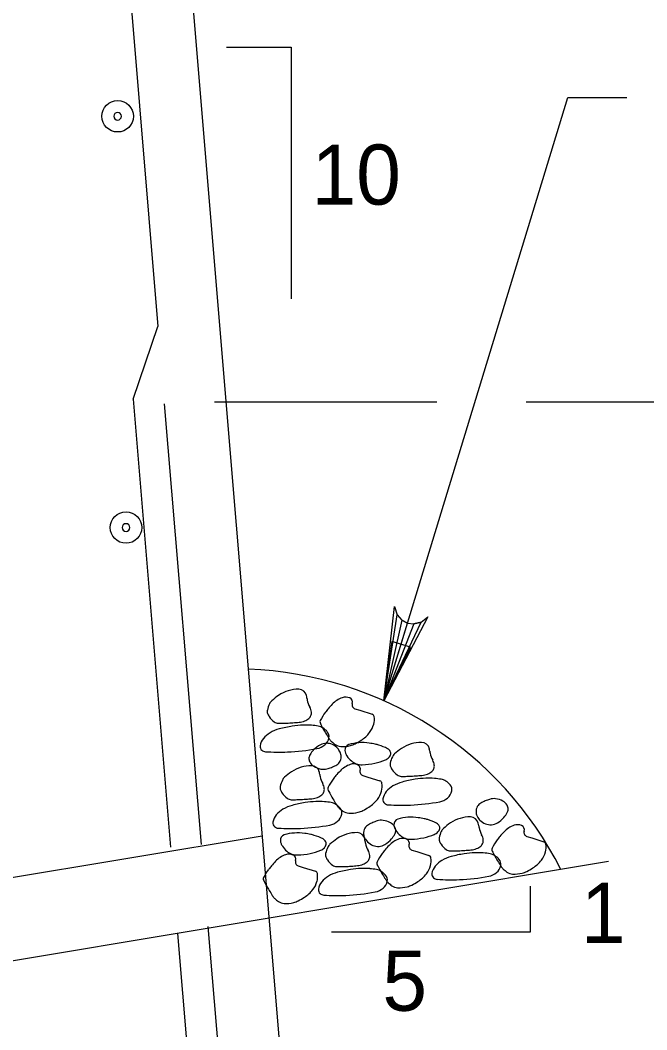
# Model space of a CAD drawing. Extents: x 638255 to 640306, y 296059 to 298435.
# Drawn here: x 639121.7 to 639153, y 298268.2 to 298318.6 of the extents above; entities that cross this region are included whole.
import ezdxf

# ---------------------------------------------------------------- set-up
doc = ezdxf.new("R2010")
doc.units = 0
for name, color, linetype in [('3', 7, 'Continuous'), ('Level 3', 7, 'Continuous'), ('Level 5', 7, 'Continuous'), ('Level 8', 7, 'Continuous'), ('Level 9', 7, 'Continuous')]:
    doc.layers.add(name, color=color, linetype=linetype)

# ---------------------------------------------------------------- blocks, each defined once
blk = doc.blocks.new('B')
at = {"layer": '3'}
blk.add_circle((0, 0), 0.16, dxfattribs=at)
for start, end in [(0, 180), (180, 0)]:
    blk.add_arc((0, 0), 0.0391, start, end, dxfattribs=at)

msp = doc.modelspace()

# ---------------------------------------------------------------- linework, layer by layer
at = {"layer": 'Level 3'}
for p, q in [((639139.859, 298284.615), (639149.029, 298314.714)), ((639149.029, 298314.714), (639151.975, 298314.714)), ((639131.403, 298299.533), (639142.503, 298299.533)), ((639146.95, 298299.533), (639183.481, 298299.533))]:
    msp.add_line(p, q, dxfattribs=at)
for points in [[(639139.859, 298284.615), (639140.381, 298289.319), (639140.514, 298288.903), (639140.757, 298288.637), (639141.04, 298288.493), (639141.354, 298288.454), (639141.707, 298288.541), (639142.048, 298288.811), (639139.859, 298284.615), (639141.707, 298288.541), (639141.354, 298288.454), (639139.859, 298284.615), (639141.04, 298288.493), (639140.757, 298288.637), (639139.859, 298284.615), (639140.514, 298288.903)], [(639147.149, 298275.375), (639147.149, 298273.071), (639137.245, 298273.071)]]:
    msp.add_lwpolyline(points, dxfattribs=at)
msp.add_lwpolyline([(639141.188, 298287.291), (639140.248, 298287.576), (639139.859, 298284.615)], close=True, dxfattribs=at)
at = {"layer": 'Level 5'}
for p, q in [((639124.973, 298346.489), (639128.572, 298303.292)), ((639127.333, 298299.676), (639128.572, 298303.292)), ((639127.333, 298299.676), (639129.196, 298277.319)), ((639128.892, 298299.443), (639130.726, 298277.448)), ((639131.067, 298273.355), (639136.216, 298211.584)), ((639129.556, 298273.014), (639133.099, 298230.489))]:
    msp.add_line(p, q, dxfattribs=at)
at = {"layer": 'Level 8'}
for points in [[(639138.412, 298284.222), (639138.655, 298284.145), (639139.264, 298283.954)], [(639138.803, 298280.891), (639139.046, 298280.814), (639139.657, 298280.621)], [(639146.987, 298277.855), (639147.232, 298277.778), (639147.842, 298277.585)], [(639141.246, 298277.173), (639141.491, 298277.096), (639142.1, 298276.903)], [(639135.58, 298276.387), (639135.825, 298276.31), (639136.434, 298276.117)]]:
    msp.add_lwpolyline(points, dxfattribs=at)
for centre, radius, start, end in [((639135.594, 298283.424), 1.773, 89.5772, 124.1443), ((639135.604, 298284.803), 0.394, 11.4529, 89.5772), ((639135.292, 298283.9), 1.281, 153.538, 168.4897), ((639134.598, 298284.246), 0.506, 132.7374, 153.538), ((639136.248, 298282.46), 2.938, 124.1443, 132.7374), ((639134.671, 298284.614), 1.346, 6.1004, 11.4529), ((639136.91, 298284.853), 0.905, 186.1004, 192.6291), ((639137.325, 298284.946), 1.331, 192.6291, 208.6753), ((639141.288, 298280.635), 5.536, 136.4562, 139.6491), ((639138.215, 298283.555), 1.296, 109.6635, 136.4562), ((639137.948, 298284.303), 0.502, 65.9597, 109.6635), ((639138.059, 298284.551), 0.231, 342.3569, 65.9597), ((639138.474, 298284.419), 0.205, 162.3569, 252.4715), ((639134.34, 298284.094), 0.31, 168.4897, 199.1639), ((639134.569, 298284.174), 0.553, 199.1639, 207.4728), ((639134.862, 298284.326), 0.882, 207.4728, 214.0468), ((639135.549, 298283.974), 0.694, 6.391, 28.6753), ((639135.897, 298284.013), 0.344, 338.0834, 6.391), ((639139.731, 298282.025), 3.451, 144.1424, 152.1777), ((639139.2, 298282.409), 2.796, 139.6491, 144.1424), ((639139.221, 298283.813), 0.148, 9.0416, 72.4715), ((639135.004, 298284.422), 1.054, 214.0468, 234.0353), ((639134.6, 298283.866), 0.366, 234.0353, 268.2715), ((639134.691, 298286.863), 3.365, 268.2715, 270.9097), ((639134.605, 298292.226), 8.729, 270.9097, 272.5478), ((639134.358, 298297.784), 14.293, 272.5478, 273.846), ((639134.45, 298296.416), 12.921, 273.846, 275.2114), ((639135.531, 298284.561), 1.017, 275.2114, 291.5731), ((639135.639, 298284.289), 0.724, 291.5731, 310.9894), ((639135.868, 298284.025), 0.375, 310.9894, 338.0834), ((639136.799, 298283.572), 0.136, 152.1777, 193.5774), ((639137.135, 298283.654), 0.482, 193.5774, 207.4728), ((639142.456, 298286.42), 6.478, 207.4728, 211.2525), ((639138.241, 298283.743), 1.144, 321.7572, 344.9373), ((639138.442, 298283.689), 0.937, 344.9373, 9.0416), ((639134.871, 298281.854), 1.361, 120.8473, 139.2037), ((639135.099, 298281.472), 1.805, 104.9239, 120.8473), ((639136.301, 298276.962), 6.473, 99.0416, 104.9239), ((639135.953, 298279.149), 4.259, 91.7881, 99.0416), ((639135.951, 298279.213), 4.195, 86.0442, 91.7881), ((639136.047, 298280.597), 2.807, 79.021, 86.0442), ((639136.449, 298282.669), 0.697, 58.4341, 79.021), ((639136.332, 298282.48), 0.919, 40.5338, 58.4341), ((639151.718, 298292.041), 17.312, 211.2525, 212.2356), ((639136.753, 298282.839), 0.365, 349.0625, 40.5338), ((639137.764, 298284.119), 1.752, 303.0692, 321.7572), ((639134.378, 298282.279), 0.71, 139.2037, 172.3458), ((639137.279, 298281.275), 1.292, 117.4803, 136.4654), ((639136.348, 298283.092), 0.872, 280.7777, 309.5539), ((639137.001, 298281.81), 0.689, 91.376, 117.4803), ((639136.52, 298282.885), 0.603, 309.5539, 349.0625), ((639137.001, 298281.819), 0.68, 65.3457, 91.376), ((639140.263, 298284.818), 3.77, 212.2356, 214.3424), ((639137.624, 298283.014), 0.574, 214.3424, 227.6953), ((639138.429, 298283.899), 1.77, 227.6953, 235.2847), ((639136.96, 298281.729), 0.779, 41.057, 65.3457), ((639137.745, 298282.911), 0.568, 235.2847, 266.0442), ((639138.183, 298282.171), 0.275, 106.8084, 186.6218), ((639138.775, 298280.211), 2.322, 81.3134, 106.8084), ((639137.828, 298283.692), 1.348, 285.2565, 295.7443), ((639137.215, 298284.963), 2.759, 295.7443, 303.0692), ((639138.197, 298276.427), 6.15, 78.4814, 81.3134), ((639138.97, 298280.221), 2.278, 73.8272, 78.4814), ((639139.011, 298280.363), 2.13, 61.1605, 73.8272), ((639141.727, 298280.773), 1.773, 89.5772, 124.1443), ((639141.737, 298282.152), 0.394, 11.4529, 89.5772), ((639133.919, 298282.341), 0.246, 172.3458, 230.2635), ((639133.96, 298282.391), 0.312, 230.2635, 266.2346), ((639134.619, 298292.393), 10.335, 266.2346, 272.3841), ((639134.63, 298292.116), 10.059, 272.3841, 280.7777), ((639136.524, 298281.723), 0.414, 149.2422, 171.9761), ((639137.283, 298281.271), 1.297, 136.4654, 149.2422), ((639136.862, 298281.644), 0.909, 27.4728, 41.057), ((639137.272, 298281.858), 0.446, 8.0357, 27.4728), ((639137.145, 298281.84), 0.575, 337.0418, 8.0357), ((639137.804, 298283.776), 1.436, 266.0442, 285.2565), ((639138.49, 298282.207), 0.584, 186.6218, 200.3491), ((639138.608, 298282.25), 0.71, 200.3491, 212.797), ((639139.867, 298281.917), 0.356, 29.8544, 61.1605), ((639139.829, 298282.046), 0.375, 317.8475, 347.2445), ((639140.017, 298282.003), 0.183, 347.2445, 29.8544), ((639140.73, 298281.595), 0.506, 132.7374, 153.538), ((639142.381, 298279.809), 2.938, 124.1443, 132.7374), ((639140.803, 298281.963), 1.346, 6.1004, 11.4529), ((639143.042, 298282.202), 0.905, 186.1004, 192.6291), ((639143.458, 298282.295), 1.331, 192.6291, 208.6753), ((639136.45, 298281.734), 0.339, 171.9761, 209.5935), ((639136.676, 298281.862), 0.599, 209.5935, 237.6667), ((639136.175, 298283.74), 2.671, 297.4803, 299.831), ((639137.303, 298281.773), 0.403, 299.831, 337.0418), ((639138.607, 298280.223), 1.296, 109.6635, 136.4562), ((639138.932, 298282.459), 1.095, 212.797, 230.2213), ((639138.34, 298280.971), 0.502, 65.9597, 109.6635), ((639138.747, 298282.237), 0.806, 230.2213, 250.5601), ((639138.745, 298282.231), 0.8, 250.5601, 271.915), ((639138.45, 298281.218), 0.231, 342.3569, 65.9597), ((639138.65, 298285.079), 3.65, 271.915, 281.8686), ((639138.76, 298284.554), 3.113, 281.8686, 292.039), ((639139.744, 298282.123), 0.49, 292.039, 317.8475), ((639140.472, 298281.444), 0.31, 168.4897, 199.1639), ((639141.424, 298281.25), 1.281, 153.538, 168.4897), ((639141.681, 298281.324), 0.694, 6.391, 28.6753), ((639142.029, 298281.363), 0.344, 338.0834, 6.391), ((639136.89, 298278.646), 2.938, 124.1443, 132.7374), ((639136.236, 298279.61), 1.773, 89.5772, 124.1443), ((639136.246, 298280.989), 0.394, 11.4529, 89.5772), ((639136.902, 298282.22), 1.022, 237.6667, 259.0544), ((639135.313, 298280.8), 1.346, 6.1004, 11.4529), ((639137.552, 298281.039), 0.905, 186.1004, 192.6291), ((639136.834, 298281.864), 0.66, 259.0544, 285.7584), ((639135.709, 298285.849), 4.8, 285.7584, 288.5059), ((639136.833, 298282.492), 1.26, 288.5059, 293.8705), ((639136.884, 298282.375), 1.133, 293.8705, 297.4803), ((639141.68, 298277.302), 5.536, 136.4562, 139.6491), ((639138.865, 298281.086), 0.205, 162.3569, 252.4715), ((639140.702, 298281.523), 0.553, 199.1639, 207.4728), ((639140.994, 298281.675), 0.882, 207.4728, 214.0468), ((639141.136, 298281.771), 1.054, 214.0468, 234.0353), ((639140.732, 298281.215), 0.366, 234.0353, 268.2715), ((639140.582, 298293.766), 12.921, 273.846, 275.2114), ((639141.664, 298281.911), 1.017, 275.2114, 291.5731), ((639141.771, 298281.638), 0.724, 291.5731, 310.9894), ((639142.001, 298281.374), 0.375, 310.9894, 338.0834), ((639135.934, 298280.087), 1.281, 153.538, 168.4897), ((639135.24, 298280.432), 0.506, 132.7374, 153.538), ((639137.967, 298281.132), 1.331, 192.6291, 208.6753), ((639136.191, 298280.16), 0.694, 6.391, 28.6753), ((639140.123, 298278.693), 3.451, 144.1424, 152.1777), ((639139.592, 298279.076), 2.796, 139.6491, 144.1424), ((639139.613, 298280.481), 0.148, 9.0416, 72.4715), ((639138.833, 298280.357), 0.937, 344.9373, 9.0416), ((639141.231, 298278.822), 1.805, 104.9239, 120.8473), ((639140.823, 298284.213), 3.365, 268.2715, 270.9097), ((639142.433, 298274.312), 6.473, 99.0416, 104.9239), ((639140.738, 298289.576), 8.729, 270.9097, 272.5478), ((639140.49, 298295.134), 14.293, 272.5478, 273.846), ((639142.085, 298276.498), 4.259, 91.7881, 99.0416), ((639142.083, 298276.562), 4.195, 86.0442, 91.7881), ((639142.179, 298277.947), 2.807, 79.021, 86.0442), ((639142.581, 298280.019), 0.697, 58.4341, 79.021), ((639142.465, 298279.829), 0.919, 40.5338, 58.4341), ((639142.885, 298280.189), 0.365, 349.0625, 40.5338), ((639134.982, 298280.28), 0.31, 168.4897, 199.1639), ((639135.211, 298280.36), 0.553, 199.1639, 207.4728), ((639135.504, 298280.512), 0.882, 207.4728, 214.0468), ((639135.646, 298280.608), 1.054, 214.0468, 234.0353), ((639136.281, 298280.475), 0.724, 291.5731, 310.9894), ((639136.51, 298280.211), 0.375, 310.9894, 338.0834), ((639136.539, 298280.199), 0.344, 338.0834, 6.391), ((639137.191, 298280.24), 0.136, 152.1777, 193.5774), ((639137.527, 298280.321), 0.482, 193.5774, 207.4728), ((639142.848, 298283.088), 6.478, 207.4728, 211.2525), ((639138.633, 298280.411), 1.144, 321.7572, 344.9373), ((639140.511, 298279.628), 0.71, 139.2037, 172.3458), ((639141.004, 298279.203), 1.361, 120.8473, 139.2037), ((639142.652, 298280.234), 0.603, 309.5539, 349.0625), ((639135.741, 298277.659), 1.805, 104.9239, 120.8473), ((639135.242, 298280.052), 0.366, 234.0353, 268.2715), ((639135.332, 298283.049), 3.365, 268.2715, 270.9097), ((639136.943, 298273.149), 6.473, 99.0416, 104.9239), ((639135.247, 298288.412), 8.729, 270.9097, 272.5478), ((639135, 298293.971), 14.293, 272.5478, 273.846), ((639136.595, 298275.335), 4.259, 91.7881, 99.0416), ((639135.092, 298292.602), 12.921, 273.846, 275.2114), ((639136.173, 298280.747), 1.017, 275.2114, 291.5731), ((639136.593, 298275.399), 4.195, 86.0442, 91.7881), ((639136.689, 298276.784), 2.807, 79.021, 86.0442), ((639137.091, 298278.855), 0.697, 58.4341, 79.021), ((639152.109, 298288.708), 17.312, 211.2525, 212.2356), ((639136.974, 298278.666), 0.919, 40.5338, 58.4341), ((639140.655, 298281.485), 3.77, 212.2356, 214.3424), ((639138.155, 298280.787), 1.752, 303.0692, 321.7572), ((639140.051, 298279.69), 0.246, 172.3458, 230.2635), ((639140.093, 298279.741), 0.312, 230.2635, 266.2346), ((639140.751, 298289.742), 10.335, 266.2346, 272.3841), ((639140.763, 298289.466), 10.059, 272.3841, 280.7777), ((639142.48, 298280.442), 0.872, 280.7777, 309.5539), ((639144.87, 298279.144), 0.403, 122.9538, 160.1647), ((639146.103, 298277.241), 2.671, 120.6031, 122.9538), ((639145.32, 298278.565), 1.133, 116.9933, 120.6031), ((639145.378, 298278.452), 1.26, 111.6288, 116.9933), ((639146.683, 298275.161), 4.8, 108.8812, 111.6288), ((639145.343, 298279.078), 0.66, 82.1773, 108.8812), ((639145.294, 298278.719), 1.022, 60.7895, 82.1773), ((639145.5, 298279.089), 0.599, 32.7163, 60.7895), ((639145.719, 298279.23), 0.339, 355.0989, 32.7163), ((639135.02, 298278.465), 0.71, 139.2037, 172.3458), ((639135.513, 298278.04), 1.361, 120.8473, 139.2037), ((639138.015, 298279.682), 0.574, 214.3424, 227.6953), ((639137.161, 298279.071), 0.603, 309.5539, 349.0625), ((639138.821, 298280.567), 1.77, 227.6953, 235.2847), ((639137.395, 298279.026), 0.365, 349.0625, 40.5338), ((639138.136, 298279.579), 0.568, 235.2847, 266.0442), ((639138.196, 298280.444), 1.436, 266.0442, 285.2565), ((639138.219, 298280.359), 1.348, 285.2565, 295.7443), ((639137.606, 298281.631), 2.759, 295.7443, 303.0692), ((639145.031, 298279.086), 0.575, 160.1647, 191.1585), ((639144.905, 298279.061), 0.446, 191.1585, 210.5956), ((639144.862, 298279.646), 1.297, 319.5882, 332.365), ((639145.645, 298279.236), 0.414, 332.365, 355.0989), ((639134.561, 298278.527), 0.246, 172.3458, 230.2635), ((639135.272, 298288.303), 10.059, 272.3841, 280.7777), ((639136.99, 298279.278), 0.872, 280.7777, 309.5539), ((639139.255, 298278.066), 0.403, 122.9538, 160.1647), ((639140.489, 298276.163), 2.671, 120.6031, 122.9538), ((639139.706, 298277.487), 1.133, 116.9933, 120.6031), ((639139.764, 298277.374), 1.26, 111.6288, 116.9933), ((639141.069, 298274.083), 4.8, 108.8812, 111.6288), ((639139.729, 298278), 0.66, 82.1773, 108.8812), ((639139.679, 298277.641), 1.022, 60.7895, 82.1773), ((639139.886, 298278.011), 0.599, 32.7163, 60.7895), ((639140.627, 298278.453), 0.275, 106.8084, 186.6218), ((639140.934, 298278.489), 0.584, 186.6218, 200.3491), ((639141.219, 298276.493), 2.322, 81.3134, 106.8084), ((639140.641, 298272.709), 6.15, 78.4814, 81.3134), ((639141.414, 298276.503), 2.278, 73.8272, 78.4814), ((639141.455, 298276.645), 2.13, 61.1605, 73.8272), ((639142.311, 298278.199), 0.356, 29.8544, 61.1605), ((639144.825, 298276.091), 2.938, 124.1443, 132.7374), ((639144.171, 298277.056), 1.773, 89.5772, 124.1443), ((639144.181, 298278.434), 0.394, 11.4529, 89.5772), ((639145.303, 298279.297), 0.909, 210.5956, 224.1798), ((639143.248, 298278.245), 1.346, 6.1004, 11.4529), ((639145.486, 298278.485), 0.905, 186.1004, 192.6291), ((639145.21, 298279.206), 0.779, 224.1798, 248.4685), ((639145.174, 298279.114), 0.68, 248.4685, 274.4988), ((639145.173, 298279.123), 0.689, 274.4988, 300.6031), ((639144.866, 298279.642), 1.292, 300.6031, 319.5882), ((639146.791, 298277.187), 1.296, 109.6635, 136.4562), ((639146.524, 298277.935), 0.502, 65.9597, 109.6635), ((639146.635, 298278.182), 0.231, 342.3569, 65.9597), ((639134.602, 298278.577), 0.312, 230.2635, 266.2346), ((639135.261, 298288.579), 10.335, 266.2346, 272.3841), ((639134.961, 298277.667), 0.275, 106.8084, 186.6218), ((639135.553, 298275.707), 2.322, 81.3134, 106.8084), ((639134.974, 298271.924), 6.15, 78.4814, 81.3134), ((639135.748, 298275.718), 2.278, 73.8272, 78.4814), ((639135.789, 298275.859), 2.13, 61.1605, 73.8272), ((639138.504, 298276.27), 1.773, 89.5772, 124.1443), ((639138.515, 298277.649), 0.394, 11.4529, 89.5772), ((639139.417, 298278.008), 0.575, 160.1647, 191.1585), ((639139.29, 298277.983), 0.446, 191.1585, 210.5956), ((639139.247, 298278.568), 1.297, 319.5882, 332.365), ((639141.052, 298278.533), 0.71, 200.3491, 212.797), ((639140.105, 298278.151), 0.339, 355.0989, 32.7163), ((639140.03, 298278.158), 0.414, 332.365, 355.0989), ((639141.376, 298278.741), 1.095, 212.797, 230.2213), ((639141.191, 298278.519), 0.806, 230.2213, 250.5601), ((639141.204, 298280.836), 3.113, 281.8686, 292.039), ((639142.188, 298278.405), 0.49, 292.039, 317.8475), ((639142.274, 298278.328), 0.375, 317.8475, 347.2445), ((639143.868, 298277.532), 1.281, 153.538, 168.4897), ((639142.461, 298278.285), 0.183, 347.2445, 29.8544), ((639143.174, 298277.878), 0.506, 132.7374, 153.538), ((639145.902, 298278.578), 1.331, 192.6291, 208.6753), ((639144.125, 298277.606), 0.694, 6.391, 28.6753), ((639149.865, 298274.266), 5.536, 136.4562, 139.6491), ((639147.05, 298278.05), 0.205, 162.3569, 252.4715), ((639135.268, 298277.703), 0.584, 186.6218, 200.3491), ((639135.386, 298277.747), 0.71, 200.3491, 212.797), ((639136.645, 298277.413), 0.356, 29.8544, 61.1605), ((639136.607, 298277.542), 0.375, 317.8475, 347.2445), ((639136.795, 298277.5), 0.183, 347.2445, 29.8544), ((639137.508, 298277.092), 0.506, 132.7374, 153.538), ((639139.158, 298275.306), 2.938, 124.1443, 132.7374), ((639137.581, 298277.46), 1.346, 6.1004, 11.4529), ((639139.689, 298278.219), 0.909, 210.5956, 224.1798), ((639139.82, 298277.699), 0.905, 186.1004, 192.6291), ((639140.235, 298277.792), 1.331, 192.6291, 208.6753), ((639139.596, 298278.128), 0.779, 224.1798, 248.4685), ((639139.559, 298278.036), 0.68, 248.4685, 274.4988), ((639139.559, 298278.045), 0.689, 274.4988, 300.6031), ((639144.124, 298273.585), 5.536, 136.4562, 139.6491), ((639139.252, 298278.564), 1.292, 300.6031, 319.5882), ((639141.051, 298276.505), 1.296, 109.6635, 136.4562), ((639140.784, 298277.253), 0.502, 65.9597, 109.6635), ((639141.189, 298278.513), 0.8, 250.5601, 271.915), ((639140.894, 298277.501), 0.231, 342.3569, 65.9597), ((639141.309, 298277.369), 0.205, 162.3569, 252.4715), ((639141.094, 298281.362), 3.65, 271.915, 281.8686), ((639142.917, 298277.726), 0.31, 168.4897, 199.1639), ((639143.146, 298277.806), 0.553, 199.1639, 207.4728), ((639143.438, 298277.958), 0.882, 207.4728, 214.0468), ((639143.58, 298278.054), 1.054, 214.0468, 234.0353), ((639144.215, 298277.92), 0.724, 291.5731, 310.9894), ((639144.445, 298277.656), 0.375, 310.9894, 338.0834), ((639144.473, 298277.645), 0.344, 338.0834, 6.391), ((639148.308, 298275.657), 3.451, 144.1424, 152.1777), ((639147.777, 298276.04), 2.796, 139.6491, 144.1424), ((639147.797, 298277.445), 0.148, 9.0416, 72.4715), ((639147.018, 298277.321), 0.937, 344.9373, 9.0416), ((639135.384, 298275.72), 1.296, 109.6635, 136.4562), ((639135.71, 298277.955), 1.095, 212.797, 230.2213), ((639135.117, 298276.467), 0.502, 65.9597, 109.6635), ((639135.525, 298277.733), 0.806, 230.2213, 250.5601), ((639135.523, 298277.728), 0.8, 250.5601, 271.915), ((639135.228, 298276.715), 0.231, 342.3569, 65.9597), ((639135.427, 298280.576), 3.65, 271.915, 281.8686), ((639135.538, 298280.05), 3.113, 281.8686, 292.039), ((639136.522, 298277.619), 0.49, 292.039, 317.8475), ((639137.25, 298276.94), 0.31, 168.4897, 199.1639), ((639138.202, 298276.746), 1.281, 153.538, 168.4897), ((639138.459, 298276.82), 0.694, 6.391, 28.6753), ((639138.807, 298276.859), 0.344, 338.0834, 6.391), ((639142.567, 298274.975), 3.451, 144.1424, 152.1777), ((639142.036, 298275.359), 2.796, 139.6491, 144.1424), ((639142.057, 298276.763), 0.148, 9.0416, 72.4715), ((639143.176, 298277.497), 0.366, 234.0353, 268.2715), ((639143.267, 298280.495), 3.365, 268.2715, 270.9097), ((639144.877, 298270.594), 6.473, 99.0416, 104.9239), ((639143.182, 298285.858), 8.729, 270.9097, 272.5478), ((639142.934, 298291.416), 14.293, 272.5478, 273.846), ((639144.529, 298272.781), 4.259, 91.7881, 99.0416), ((639143.026, 298290.048), 12.921, 273.846, 275.2114), ((639144.108, 298278.193), 1.017, 275.2114, 291.5731), ((639144.527, 298272.844), 4.195, 86.0442, 91.7881), ((639144.623, 298274.229), 2.807, 79.021, 86.0442), ((639145.025, 298276.301), 0.697, 58.4341, 79.021), ((639145.376, 298277.204), 0.136, 152.1777, 193.5774), ((639145.712, 298277.285), 0.482, 193.5774, 207.4728), ((639151.032, 298280.052), 6.478, 207.4728, 211.2525), ((639144.909, 298276.111), 0.919, 40.5338, 58.4341), ((639146.818, 298277.375), 1.144, 321.7572, 344.9373), ((639136.37, 298274.573), 2.796, 139.6491, 144.1424), ((639138.458, 298272.799), 5.536, 136.4562, 139.6491), ((639135.643, 298276.583), 0.205, 162.3569, 252.4715), ((639137.479, 298277.02), 0.553, 199.1639, 207.4728), ((639137.772, 298277.172), 0.882, 207.4728, 214.0468), ((639137.914, 298277.268), 1.054, 214.0468, 234.0353), ((639137.51, 298276.711), 0.366, 234.0353, 268.2715), ((639137.268, 298290.63), 14.293, 272.5478, 273.846), ((639137.36, 298289.262), 12.921, 273.846, 275.2114), ((639138.441, 298277.407), 1.017, 275.2114, 291.5731), ((639138.549, 298277.135), 0.724, 291.5731, 310.9894), ((639138.778, 298276.871), 0.375, 310.9894, 338.0834), ((639139.635, 298276.522), 0.136, 152.1777, 193.5774), ((639139.971, 298276.603), 0.482, 193.5774, 207.4728), ((639145.292, 298279.37), 6.478, 207.4728, 211.2525), ((639141.077, 298276.693), 1.144, 321.7572, 344.9373), ((639141.277, 298276.639), 0.937, 344.9373, 9.0416), ((639142.955, 298275.911), 0.71, 139.2037, 172.3458), ((639143.448, 298275.485), 1.361, 120.8473, 139.2037), ((639143.675, 298275.104), 1.805, 104.9239, 120.8473), ((639145.096, 298276.516), 0.603, 309.5539, 349.0625), ((639160.294, 298285.672), 17.312, 211.2525, 212.2356), ((639145.329, 298276.471), 0.365, 349.0625, 40.5338), ((639148.84, 298278.449), 3.77, 212.2356, 214.3424), ((639146.34, 298277.751), 1.752, 303.0692, 321.7572), ((639136.9, 298274.189), 3.451, 144.1424, 152.1777), ((639136.39, 298275.977), 0.148, 9.0416, 72.4715), ((639135.611, 298275.853), 0.937, 344.9373, 9.0416), ((639137.781, 298274.7), 1.361, 120.8473, 139.2037), ((639138.009, 298274.318), 1.805, 104.9239, 120.8473), ((639137.601, 298279.709), 3.365, 268.2715, 270.9097), ((639139.211, 298269.808), 6.473, 99.0416, 104.9239), ((639137.515, 298285.072), 8.729, 270.9097, 272.5478), ((639138.863, 298271.995), 4.259, 91.7881, 99.0416), ((639138.861, 298272.059), 4.195, 86.0442, 91.7881), ((639138.957, 298273.443), 2.807, 79.021, 86.0442), ((639139.359, 298275.515), 0.697, 58.4341, 79.021), ((639139.242, 298275.326), 0.919, 40.5338, 58.4341), ((639154.553, 298284.99), 17.312, 211.2525, 212.2356), ((639139.663, 298275.685), 0.365, 349.0625, 40.5338), ((639140.6, 298277.069), 1.752, 303.0692, 321.7572), ((639142.495, 298275.972), 0.246, 172.3458, 230.2635), ((639143.207, 298285.748), 10.059, 272.3841, 280.7777), ((639144.924, 298276.724), 0.872, 280.7777, 309.5539), ((639146.2, 298276.646), 0.574, 214.3424, 227.6953), ((639147.006, 298277.531), 1.77, 227.6953, 235.2847), ((639146.321, 298276.543), 0.568, 235.2847, 266.0442), ((639146.381, 298277.408), 1.436, 266.0442, 285.2565), ((639146.404, 298277.323), 1.348, 285.2565, 295.7443), ((639145.791, 298278.595), 2.759, 295.7443, 303.0692), ((639133.968, 298275.736), 0.136, 152.1777, 193.5774), ((639134.305, 298275.818), 0.482, 193.5774, 207.4728), ((639139.625, 298278.584), 6.478, 207.4728, 211.2525), ((639135.411, 298275.907), 1.144, 321.7572, 344.9373), ((639137.289, 298275.125), 0.71, 139.2037, 172.3458), ((639139.43, 298275.73), 0.603, 309.5539, 349.0625), ((639143.099, 298277.767), 3.77, 212.2356, 214.3424), ((639140.459, 298275.964), 0.574, 214.3424, 227.6953), ((639141.265, 298276.849), 1.77, 227.6953, 235.2847), ((639140.58, 298275.861), 0.568, 235.2847, 266.0442), ((639140.663, 298276.642), 1.348, 285.2565, 295.7443), ((639140.05, 298277.913), 2.759, 295.7443, 303.0692), ((639142.537, 298276.023), 0.312, 230.2635, 266.2346), ((639143.195, 298286.025), 10.335, 266.2346, 272.3841), ((639148.887, 298284.205), 17.312, 211.2525, 212.2356), ((639137.433, 298276.982), 3.77, 212.2356, 214.3424), ((639134.793, 298275.178), 0.574, 214.3424, 227.6953), ((639134.933, 298276.283), 1.752, 303.0692, 321.7572), ((639136.829, 298275.187), 0.246, 172.3458, 230.2635), ((639136.871, 298275.237), 0.312, 230.2635, 266.2346), ((639137.529, 298285.239), 10.335, 266.2346, 272.3841), ((639137.54, 298284.962), 10.059, 272.3841, 280.7777), ((639139.258, 298275.938), 0.872, 280.7777, 309.5539), ((639140.64, 298276.726), 1.436, 266.0442, 285.2565), ((639135.598, 298276.063), 1.77, 227.6953, 235.2847), ((639134.914, 298275.075), 0.568, 235.2847, 266.0442), ((639134.974, 298275.94), 1.436, 266.0442, 285.2565), ((639134.997, 298275.856), 1.348, 285.2565, 295.7443), ((639134.384, 298277.127), 2.759, 295.7443, 303.0692)]:
    msp.add_arc(centre, radius, start, end, dxfattribs=at)
at = {"layer": 'Level 9'}
for p, q in [((639126.451, 298365.71), (639137.848, 298228.955)), ((639133.773, 298277.866), (639108.032, 298273.576)), ((639151.065, 298276.599), (639108.032, 298269.428))]:
    msp.add_line(p, q, dxfattribs=at)
msp.add_lwpolyline([(639132.003, 298317.234), (639135.228, 298317.234), (639135.228, 298304.675)], dxfattribs=at)
msp.add_arc((639132.38, 298267.918), 18.297, 26.9324, 87.7453, dxfattribs=at)

# ---------------------------------------------------------------- block references
at = {"layer": 'Level 3', "xscale": 4.911876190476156, "yscale": 4.911876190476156, "rotation": 90}
for p in [(639126.563, 298313.785), (639126.983, 298293.265)]:
    msp.add_blockref('B', p, dxfattribs=at)

# ---------------------------------------------------------------- texts
at = {"layer": 'Level 3'}
for s, height, p in [('10', 3.0001, (639136.241, 298309.374)), ('1', 3, (639149.682, 298272.538)), ('5', 3, (639139.778, 298269.155))]:
    msp.add_text(s, height=height, dxfattribs=at).set_placement(p)

doc.saveas('drawing.dxf')
